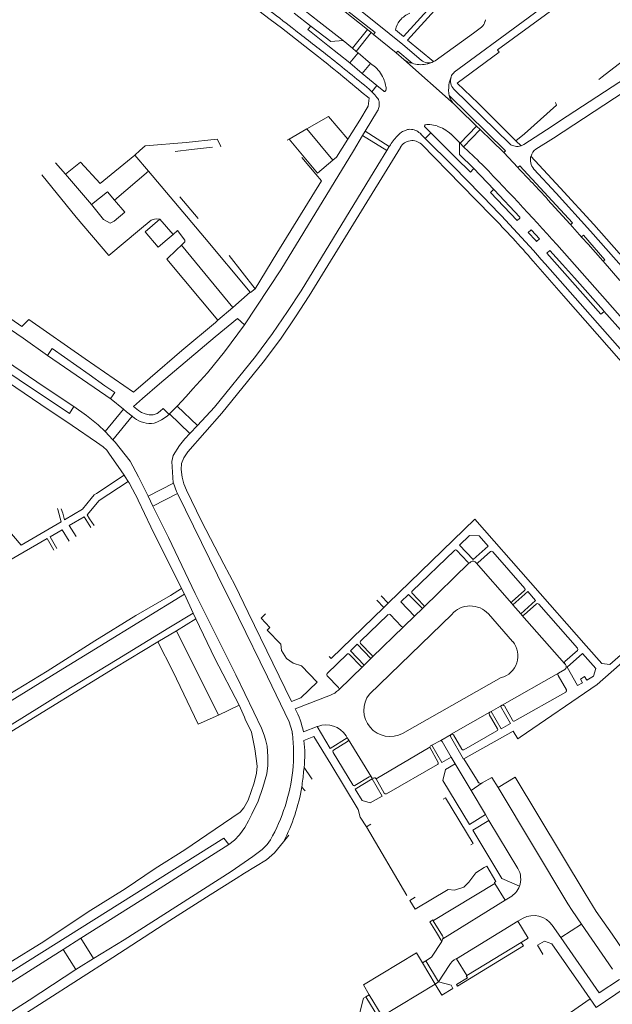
# Model space of a CAD drawing. Extents: x 145000 to 155000, y 457500 to 470000.
# Tile 282 of 548: x 148213 to 148358, y 465138 to 465379. Entities that reach past the tile are written whole.
import ezdxf

# ---------------------------------------------------------------- set-up
doc = ezdxf.new("R2010")
doc.units = 0
doc.header["$LTSCALE"] = 0.2
doc.header["$MEASUREMENT"] = 0
doc.layers.add('kant verharding', color=252, linetype='Continuous', lineweight=0)

msp = doc.modelspace()

# ---------------------------------------------------------------- linework, layer by layer
at = {"layer": 'kant verharding', "lineweight": 0}
for p, q in [((148299.95, 465376.3), (148282.7, 465389.85)), ((148313.59, 465382.67), (148306.88, 465375.34)), ((148284.28, 465377.79), (148280.1, 465381.06)), ((148307.93, 465374.46), (148314.54, 465381.68)), ((148306.01, 465379.22), (148306.11, 465379.35)), ((148327.02, 465379.45), (148326.93, 465378.98)), ((148283.46, 465377.01), (148284.05, 465377.76)), ((148288.35, 465373.12), (148283.46, 465377.01)), ((148284.28, 465377.79), (148289.08, 465374.07)), ((148298.07, 465377.04), (148294.38, 465372.44)), ((148295.31, 465371.66), (148298.99, 465376.3)), ((148298.99, 465376.3), (148298.07, 465377.04)), ((148299.58, 465375.83), (148298.99, 465376.3)), ((148299.58, 465375.83), (148299.95, 465376.3)), ((148299.58, 465375.83), (148305.12, 465371.28)), ((148293.72, 465368.86), (148288.35, 465373.12)), ((148289.08, 465374.07), (148292.08, 465374.35)), ((148292.08, 465374.35), (148294.38, 465372.44)), ((148314.32, 465369.16), (148307.93, 465374.46)), ((148295.76, 465371.29), (148293.72, 465368.86)), ((148294.38, 465372.44), (148295.31, 465371.66)), ((148295.31, 465371.66), (148295.76, 465371.29)), ((148295.76, 465371.29), (148298.83, 465368.72)), ((148305.53, 465371.7), (148305.12, 465371.28)), ((148306.96, 465369.71), (148305.12, 465371.28)), ((148309.08, 465368.75), (148305.53, 465371.7)), ((148296.79, 465366.26), (148293.72, 465368.86)), ((148296.79, 465366.26), (148298.83, 465368.72)), ((148298.83, 465368.72), (148300.01, 465367.83)), ((148306.96, 465369.71), (148319.34, 465358.75)), ((148300.4, 465363.28), (148296.79, 465366.26)), ((148365, 465367.49), (148347.08, 465355.76)), ((148299.16, 465361.78), (148300.4, 465363.28)), ((148299.16, 465361.78), (148299.65, 465361.28)), ((148333, 465348.99), (148319.31, 465362.37)), ((148318.17, 465360.73), (148331.94, 465347.24)), ((148300.55, 465357.1), (148297.53, 465352.07)), ((148288.49, 465355.72), (148283.15, 465352.64)), ((148293.24, 465350.13), (148288.49, 465355.72)), ((148283.15, 465352.64), (148278.8, 465350.12)), ((148283.15, 465352.64), (148289.57, 465345.01)), ((148296.88, 465350.99), (148297.53, 465352.07)), ((148303.41, 465348.31), (148297.53, 465352.07)), ((148312.24, 465350.33), (148311.21, 465351.36)), ((148312.24, 465350.33), (148313.64, 465351.71)), ((148320.63, 465349.27), (148318.5, 465351.41)), ((148324.88, 465353.35), (148320.8, 465349.11)), ((148321.68, 465348.28), (148325.73, 465352.52)), ((148325.73, 465352.52), (148324.88, 465353.35)), ((148278.8, 465350.12), (148278.36, 465349.86)), ((148278.8, 465350.12), (148285.79, 465341.82)), ((148293.24, 465350.13), (148290.45, 465345.75)), ((148296.88, 465350.99), (148302.81, 465347.32)), ((148320.63, 465349.27), (148320.8, 465349.11)), ((148320.66, 465346.36), (148320.63, 465349.27)), ((148320.8, 465349.11), (148321.68, 465348.28)), ((148334.53, 465349.73), (148335.77, 465348.5)), ((148242.2, 465347.33), (148240.96, 465346.24)), ((148243.49, 465348.47), (148242.2, 465347.33)), ((148283.78, 465311.67), (148306.15, 465348.12)), ((148303.41, 465348.31), (148302.81, 465347.32)), ((148325.3, 465344.84), (148321.68, 465348.28)), ((148331.94, 465347.24), (148331.52, 465346.82)), ((148334.97, 465343.16), (148331.52, 465346.82)), ((148221.48, 465344.28), (148223.91, 465341.54)), ((148223.91, 465341.54), (148227.61, 465344.47)), ((148244.27, 465342.26), (148240.96, 465346.24)), ((148285.4, 465341.5), (148281.91, 465345.65)), ((148285.79, 465341.82), (148289.57, 465345.01)), ((148289.57, 465345.01), (148290.45, 465345.75)), ((148319.79, 465345.58), (148323.34, 465342.06)), ((148324.1, 465343), (148320.66, 465346.36)), ((148338.22, 465345.99), (148345.39, 465338.17)), ((148235.96, 465335.17), (148244.27, 465342.26)), ((148323.34, 465342.06), (148324.06, 465342.75)), ((148329.18, 465337.68), (148324.1, 465343)), ((148335.45, 465343.59), (148334.97, 465343.16)), ((148348.4, 465329.56), (148335.45, 465343.59)), ((148223.91, 465341.54), (148230.27, 465334.08)), ((148328.28, 465337.04), (148328.94, 465337.7)), ((148334.82, 465330.18), (148328.28, 465337.04)), ((148335.45, 465330.98), (148329.18, 465337.68)), ((148251.96, 465336.01), (148256.45, 465330.64)), ((148347.85, 465329.24), (148342.28, 465335.36)), ((148247.11, 465330.51), (148243.44, 465327.4)), ((148250.32, 465326.73), (148247.11, 465330.51)), ((148335.45, 465330.75), (148334.82, 465330.18)), ((148348.07, 465329.23), (148348.4, 465329.56)), ((148337.56, 465327.22), (148338.17, 465327.79)), ((148340.31, 465325.65), (148338.36, 465327.8)), ((148350.72, 465326.03), (148347.85, 465329.24)), ((148248.89, 465325.53), (148250.32, 465326.73)), ((148339.61, 465325.02), (148340.31, 465325.65)), ((148351.1, 465326.56), (148350.74, 465326.26)), ((148356.34, 465320.52), (148351.1, 465326.56)), ((148251.14, 465322.98), (148252.36, 465324.09)), ((148265.01, 465308.81), (148252.36, 465324.09)), ((148342.14, 465322.14), (148342.88, 465322.81)), ((148270.48, 465313.43), (148264.07, 465321.58)), ((148355.34, 465307.16), (148342.14, 465322.14)), ((148355.98, 465320.2), (148356.34, 465320.52)), ((148360.07, 465315.47), (148355.98, 465320.2)), ((148267.89, 465304.57), (148276.78, 465318.04)), ((148265.01, 465308.81), (148269.28, 465312.59)), ((148261.3, 465305.69), (148265.01, 465308.81)), ((148360.92, 465302.48), (148356.11, 465307.95)), ((148235.09, 465286.31), (148219.48, 465297.05)), ((148242.83, 465286.48), (148247.02, 465290.08)), ((148235.09, 465286.31), (148238.12, 465283.87)), ((148240.58, 465284.55), (148242.83, 465286.48)), ((148238.12, 465283.87), (148233.67, 465278.37)), ((148238.12, 465283.87), (148238.93, 465283.22)), ((148249.46, 465282.7), (148251.34, 465284.64)), ((148256.29, 465279.88), (148251.34, 465284.64)), ((148240.28, 465282.14), (148235.57, 465276.31)), ((148238.93, 465283.22), (148240.28, 465282.14)), ((148240.36, 465282.07), (148240.28, 465282.14)), ((148249.35, 465282.59), (148249.46, 465282.7)), ((148254.45, 465277.9), (148249.46, 465282.7)), ((148254.45, 465277.9), (148256.29, 465279.88)), ((148233.67, 465278.37), (148235.57, 465276.31)), ((148253.21, 465276.56), (148254.45, 465277.9)), ((148234.73, 465272.82), (148236.82, 465269.81)), ((148236.82, 465269.81), (148238.31, 465267.66)), ((148231.5, 465263.17), (148238.31, 465267.66)), ((148238.31, 465267.66), (148238.6, 465267.24)), ((148238.6, 465267.24), (148239.3, 465266.14)), ((148244.19, 465262.48), (148250.41, 465265.74)), ((148240.34, 465264.24), (148241.64, 465261.76)), ((148244.19, 465262.48), (148245.39, 465260.04)), ((148245.39, 465260.04), (148251.4, 465263.19)), ((148222, 465259.27), (148221.95, 465259.46)), ((148223.22, 465258.3), (148222.88, 465259.44)), ((148222.88, 465256.24), (148222, 465259.27)), ((148223.22, 465258.3), (148223.68, 465256.71)), ((148228.5, 465257.47), (148224.85, 465255.33)), ((148230.17, 465254.84), (148228.5, 465257.47)), ((148229.26, 465257.9), (148229.84, 465256.99)), ((148213.04, 465250.47), (148222.88, 465256.24)), ((148224.85, 465255.33), (148226.54, 465252.58)), ((148229.84, 465256.99), (148230.92, 465255.28)), ((148223.06, 465254.26), (148220.17, 465252.56)), ((148220.17, 465252.56), (148221.82, 465249.69)), ((148224.8, 465251.46), (148223.06, 465254.26)), ((148219.38, 465252.12), (148209.65, 465246.47)), ((148221.08, 465249.25), (148219.38, 465252.12)), ((148309.07, 465239.23), (148319.41, 465249.21)), ((148311.84, 465235.22), (148323.02, 465246.16)), ((148324.67, 465246.24), (148324.73, 465246.16)), ((148333.55, 465236.13), (148324.73, 465246.16)), ((148252.39, 465239.83), (148253.1, 465238.43)), ((148255.24, 465233.81), (148253.1, 465238.43)), ((148301.4, 465238.05), (148303.13, 465236.23)), ((148311.85, 465235.77), (148309.05, 465238.69)), ((148300.33, 465237.01), (148302.08, 465235.22)), ((148302.08, 465235.22), (148303.13, 465236.23)), ((148333.8, 465235.83), (148333.55, 465236.13)), ((148335.71, 465233.67), (148333.8, 465235.83)), ((148339.56, 465236.06), (148336.52, 465233.38)), ((148349.62, 465225.2), (148340.11, 465236.03)), ((148255.24, 465233.81), (148255.95, 465232.41)), ((148279.4, 465212.13), (148268.75, 465233.99)), ((148273.04, 465233.62), (148272.06, 465232.68)), ((148318.76, 465233.48), (148298.55, 465213.92)), ((148303.64, 465233.44), (148306.42, 465230.53)), ((148307.01, 465230.51), (148309.65, 465233.09)), ((148309.65, 465233.09), (148311.54, 465234.92)), ((148311.54, 465234.92), (148311.84, 465235.22)), ((148333.72, 465226.81), (148327.78, 465233.62)), ((148335.71, 465233.67), (148336.01, 465233.32)), ((148346.49, 465221.42), (148336.01, 465233.32)), ((148255.95, 465232.41), (148251.19, 465229.48)), ((148299.22, 465222.99), (148307.01, 465230.51)), ((148246.61, 465226.79), (148251.19, 465229.48)), ((148261.48, 465208.79), (148251.19, 465229.48)), ((148236.02, 465220.35), (148246.61, 465226.79)), ((148288.19, 465218.98), (148293.06, 465223.72)), ((148293.61, 465223.71), (148296.42, 465220.79)), ((148346.54, 465221.93), (148349.61, 465224.62)), ((148347.1, 465220.52), (148350.83, 465223.9)), ((148296.99, 465220.77), (148297.28, 465221.05)), ((148297.28, 465221.05), (148298.88, 465222.65)), ((148298.88, 465222.65), (148299.22, 465222.99)), ((148346.54, 465221.36), (148346.49, 465221.42)), ((148346.67, 465221.17), (148346.54, 465221.36)), ((148290.99, 465215.53), (148288.17, 465218.45)), ((148291.01, 465214.98), (148296.99, 465220.77)), ((148331.13, 465211.18), (148345, 465219.11)), ((148344.89, 465218.5), (148346.92, 465215.02)), ((148345, 465219.11), (148346.51, 465219.95)), ((148306.7, 465204.28), (148330.89, 465217.97)), ((148280.33, 465210.34), (148288.96, 465213.67)), ((148290.96, 465214.92), (148291.01, 465214.98)), ((148346.76, 465214.45), (148334.24, 465207.37)), ((148266.52, 465211.18), (148261.48, 465208.79)), ((148266.52, 465211.18), (148267.84, 465208.26)), ((148330.77, 465210.98), (148331.13, 465211.18)), ((148318.64, 465204.09), (148328.11, 465209.49)), ((148327.99, 465208.94), (148330.01, 465205.42)), ((148328.48, 465209.69), (148328.11, 465209.49)), ((148328.48, 465209.69), (148330.77, 465210.98)), ((148333.68, 465207.5), (148331.7, 465211.03)), ((148267.84, 465208.26), (148268.07, 465207.79)), ((148285.73, 465205.96), (148282.32, 465204.68)), ((148285.87, 465206.01), (148285.73, 465205.96)), ((148316.1, 465202.53), (148318.58, 465204.05)), ((148318.58, 465204.05), (148318.64, 465204.09)), ((148321.2, 465200.42), (148319.17, 465203.95)), ((148329.87, 465204.9), (148321.73, 465200.27)), ((148293.12, 465203.17), (148292.81, 465203.72)), ((148293.3, 465202.86), (148293.12, 465203.17)), ((148299.04, 465193.54), (148293.3, 465202.86)), ((148313.85, 465201.39), (148316.1, 465202.53)), ((148289.61, 465199.62), (148294.48, 465191.63)), ((148300.17, 465193.15), (148313.36, 465200.94)), ((148315.39, 465197.16), (148313.36, 465200.94)), ((148302.71, 465189.5), (148315.26, 465196.62)), ((148319.63, 465196.82), (148318.65, 465198.47)), ((148319.63, 465196.82), (148323.51, 465190.24)), ((148321.76, 465198.01), (148325.21, 465192.44)), ((148282.37, 465194.88), (148282.5, 465195.93)), ((148282.5, 465195.93), (148284.27, 465193.41)), ((148284.27, 465193.41), (148284.52, 465193.04)), ((148294.99, 465191.51), (148298.51, 465193.63)), ((148299.09, 465193.48), (148299.04, 465193.54)), ((148300.17, 465193.15), (148302.17, 465189.64)), ((148323.51, 465190.24), (148326.27, 465192.14)), ((148330.13, 465191), (148334.37, 465193.53)), ((148334.37, 465193.53), (148351.55, 465165.04)), ((148281.93, 465191.17), (148282.44, 465190.56)), ((148282.44, 465190.56), (148282.74, 465190.2)), ((148327.06, 465184.35), (148323.51, 465190.24)), ((148327.9, 465182.95), (148327.06, 465184.35)), ((148327.9, 465182.95), (148335, 465171.16)), ((148297.81, 465181.32), (148298.93, 465182.04)), ((148297.81, 465181.32), (148307.71, 465164.54)), ((148277.45, 465177.71), (148278.74, 465179.32)), ((148314.32, 465158.38), (148329.31, 465167.45)), ((148329.31, 465167.45), (148331.86, 465163.33)), ((148308.47, 465163.27), (148309.77, 465164.09)), ((148309.79, 465161.12), (148308.47, 465163.27)), ((148316.6, 465153.86), (148331.86, 465163.33)), ((148333.13, 465164.12), (148331.86, 465163.33)), ((148350.6, 465157.5), (148348.35, 465160.82)), ((148319.92, 465149), (148335.01, 465158.2)), ((148336.27, 465158.92), (148335.01, 465158.2)), ((148345.58, 465154.2), (148343.45, 465157.22)), ((148350.6, 465157.5), (148345.58, 465154.2)), ((148358.22, 465146.41), (148350.6, 465157.5)), ((148227.65, 465154), (148223.37, 465151.29)), ((148227.65, 465154), (148230.78, 465149.04)), ((148316.33, 465153.24), (148315, 465155.41)), ((148316.6, 465153.86), (148316.33, 465153.24)), ((148345.58, 465154.2), (148354.98, 465140.59)), ((148358.13, 465154.98), (148362.2, 465149.11)), ((148223.37, 465151.29), (148226.48, 465146.37)), ((148322.47, 465144.88), (148335.78, 465152.99)), ((148350.58, 465142.37), (148343.36, 465152.64)), ((148312.37, 465148.5), (148311.54, 465148.01)), ((148315.5, 465143.28), (148312.37, 465148.5)), ((148319.92, 465149), (148322.47, 465144.88)), ((148311.54, 465148.01), (148314.72, 465142.78)), ((148315.5, 465143.28), (148318.1, 465147.33)), ((148354.98, 465140.59), (148359.95, 465143.91)), ((148301.67, 465134.9), (148314.72, 465142.78)), ((148314.72, 465142.78), (148315.5, 465143.28)), ((148316.36, 465140.06), (148314.72, 465142.78)), ((148352.79, 465139.14), (148350.58, 465142.37)), ((148354.23, 465137.04), (148361.38, 465141.86)), ((148297.69, 465139.65), (148298.51, 465140.14)), ((148300.85, 465134.41), (148297.69, 465139.65)), ((148352.79, 465139.14), (148298.41, 465101.93)), ((148298.51, 465140.14), (148301.67, 465134.9)), ((148354.23, 465137.04), (148352.79, 465139.14))]:
    msp.add_line(p, q, dxfattribs=at)
at = {"layer": 'kant verharding', "lineweight": 0, "flags": 128}
for points in [[(148103.28, 465500), (148121.68, 465488.3), (148155.89, 465466.48), (148175.19, 465454.15), (148204.3, 465435.62), (148233.26, 465417.11), (148235.48, 465415.68), (148237.7, 465414.23), (148239.91, 465412.76), (148242.11, 465411.28), (148243.87, 465410.07), (148245.62, 465408.86), (148248.61, 465406.76), (148251.58, 465404.65), (148257.55, 465400.38), (148263.49, 465396.08), (148267.25, 465393.33), (148270.99, 465390.56), (148274.82, 465387.69), (148278.62, 465384.79), (148282.4, 465381.87), (148286.17, 465378.93), (148292.08, 465374.35)], [(148396.7, 465423.8), (148396.83, 465423.54), (148392.61, 465419.71), (148388.33, 465415.92), (148388.5, 465415.76), (148382.86, 465410.92), (148376.3, 465405.57), (148376.25, 465405.69), (148366.75, 465398.21), (148366.82, 465398.13), (148361.86, 465394.43), (148361.42, 465395.01), (148330.02, 465372.01)], [(148225.12, 465414.45), (148230.16, 465411.18), (148234.82, 465408.03), (148239.46, 465404.86), (148244.07, 465401.65), (148248.33, 465398.64), (148251.01, 465396.72), (148253.35, 465395.02), (148258.43, 465391.29), (148263.27, 465387.7), (148267.32, 465384.68), (148271.36, 465381.64), (148274.15, 465379.53), (148276.93, 465377.41), (148280.37, 465374.75), (148283.79, 465372.08)], [(148364.05, 465399.48), (148320.59, 465367.47), (148319.33, 465366.53)], [(148282.49, 465389.23), (148287.48, 465385.42), (148290.65, 465382.94), (148298.07, 465377.04)], [(148295.99, 465381.99), (148300.01, 465378.78), (148303.38, 465376.06), (148306.74, 465373.32), (148311.23, 465369.52)], [(148306.88, 465375.34), (148306.88, 465375.33), (148304.91, 465376.99)], [(148326.09, 465377.63), (148324.1, 465376.18), (148314.68, 465369.38), (148314.51, 465369.27), (148314.32, 465369.16)], [(148354.84, 465364.81), (148355.71, 465365.42), (148369.19, 465375.8), (148375.68, 465366.23), (148381.3, 465358.59), (148387.03, 465363.77)], [(148330.02, 465372.01), (148330.42, 465371.46), (148320.11, 465363.91)], [(148320.11, 465363.91), (148325.23, 465358.93), (148334.53, 465349.73)], [(148366.12, 465365), (148343.71, 465350.41), (148339.44, 465347.69)], [(148298.45, 465360.17), (148296.64, 465361.64), (148295.78, 465362.36)], [(148299.16, 465361.78), (148298.83, 465362.07), (148298.5, 465362.36)], [(148302.58, 465362.16), (148302.56, 465362.05), (148302.51, 465361.96), (148302.45, 465361.9), (148302.38, 465361.87), (148302.3, 465361.84), (148302.22, 465361.84), (148302.14, 465361.86), (148302.07, 465361.91), (148300.4, 465363.28)], [(148293.24, 465350.13), (148296.23, 465354.82), (148298.27, 465358.25), (148298.45, 465360.17)], [(148318.17, 465360.73), (148318.24, 465360.49), (148318.32, 465360.26), (148318.42, 465360.03), (148318.53, 465359.8), (148318.7, 465359.52), (148318.9, 465359.25), (148319.11, 465358.99), (148319.34, 465358.75)], [(148324.88, 465353.35), (148320.43, 465357.67), (148319.34, 465358.75)], [(148334.53, 465349.73), (148336.65, 465351.42), (148344.47, 465358.47), (148344.24, 465359.11)], [(148347.08, 465355.76), (148342.03, 465352.45), (148336.47, 465348.83)], [(148306.92, 465352.11), (148306.67, 465351.97), (148306.43, 465351.82), (148306.04, 465351.5), (148305.66, 465351.16)], [(148312.38, 465353.67), (148312.26, 465353.61), (148312.14, 465353.53), (148312.11, 465353.41), (148312.11, 465353.28), (148312.11, 465353.26)], [(148312.11, 465353.26), (148312.15, 465353.19), (148313.64, 465351.71)], [(148313.64, 465351.71), (148318.41, 465346.95), (148319.79, 465345.58)], [(148331.52, 465346.82), (148328.63, 465349.68), (148325.73, 465352.52)], [(148243.49, 465348.47), (148253.55, 465349.29), (148261.17, 465350.09), (148262.08, 465348.37), (148261.94, 465348.35)], [(148276.78, 465318.04), (148294.65, 465347.28), (148296.88, 465350.99)], [(148311.31, 465348.89), (148321.08, 465338.88), (148328.57, 465331.25)], [(148325.91, 465336.52), (148319.08, 465343.46), (148312.24, 465350.33)], [(148250.87, 465347.07), (148254.86, 465347.62), (148260.05, 465348.16)], [(148281.77, 465312.93), (148300.65, 465343.74), (148302.81, 465347.32)], [(148303.7, 465348.76), (148303.53, 465348.52), (148303.41, 465348.31)], [(148227.61, 465344.47), (148232.43, 465339.25), (148240.96, 465346.24)], [(148244.27, 465342.26), (148258.05, 465326.01), (148269.28, 465312.59)], [(148384.01, 465292.16), (148367.32, 465311.19), (148352.87, 465327.53), (148344.38, 465336.91), (148338.95, 465342.8)], [(148218.09, 465341.4), (148226.56, 465331), (148234.54, 465321.54), (148242.05, 465327.9)], [(148270.48, 465313.43), (148275.77, 465322.13), (148286.74, 465339.91), (148285.4, 465341.5)], [(148235.96, 465335.17), (148234.2, 465337.24), (148230.27, 465334.08)], [(148345.39, 465338.17), (148353.67, 465329.15), (148371.08, 465309.44), (148383.32, 465295.41)], [(148230.27, 465334.08), (148233.25, 465330.42), (148234.86, 465329.53), (148235.85, 465330.01), (148238.51, 465332.18), (148235.96, 465335.17)], [(148186.02, 465332.95), (148193.48, 465324.34), (148206.86, 465308.46), (148213.18, 465304.17), (148214.94, 465305.83), (148228.72, 465296.19), (148240.64, 465288.06)], [(148242.05, 465327.9), (148244.93, 465330.25), (148245.73, 465330.48), (148246.26, 465330.59), (148247.11, 465330.51)], [(148243.44, 465327.4), (148246.64, 465323.62), (148248.89, 465325.53)], [(148252.36, 465324.09), (148253.23, 465324.97), (148253.2, 465325.3), (148251.43, 465327.69), (148250.32, 465326.73)], [(148339.61, 465325.02), (148339.37, 465325.29), (148337.56, 465327.22)], [(148350.72, 465326.03), (148352.23, 465324.34), (148355.83, 465320.27), (148355.98, 465320.2)], [(148162.45, 465322.44), (148172.16, 465315.65), (148189.58, 465304.03), (148209.63, 465290.58), (148217.82, 465285), (148225.59, 465279.87), (148231.49, 465275.78)], [(148261.3, 465305.69), (148248.76, 465320.66), (148251.14, 465322.98)], [(148342.88, 465322.81), (148345.96, 465319.39), (148348.93, 465316.07), (148356.04, 465308.08), (148356.11, 465307.95)], [(148423.52, 465234.69), (148394.18, 465268.14), (148370.67, 465294.78), (148344.54, 465324.27)], [(148172.45, 465320.64), (148171.16, 465318.95), (148196.56, 465301.8), (148212.55, 465291.05), (148224.87, 465282.82), (148225.98, 465284.48)], [(148338.76, 465320.22), (148346.19, 465311.69), (148373.97, 465280.14), (148386.34, 465265.95), (148396.02, 465254.84)], [(148423.05, 465225.26), (148421.95, 465226.54), (148419.74, 465229.43), (148417.5, 465232.3), (148415.24, 465235.14), (148412.94, 465237.97), (148411.85, 465239.29), (148410.74, 465240.6), (148409.62, 465241.9), (148408.48, 465243.18), (148398.2, 465255.09), (148386.3, 465268.75), (148364.35, 465293.81), (148341.72, 465319.52)], [(148256.29, 465279.88), (148260.47, 465284.39), (148270.58, 465296.83), (148274.78, 465302.42), (148278.41, 465307.81), (148281.77, 465312.93)], [(148269.28, 465312.59), (148269.36, 465312.49), (148270.48, 465313.43)], [(148253.96, 465273.36), (148262.28, 465282.86), (148272.45, 465295.37), (148276.71, 465301.04), (148280.39, 465306.5), (148283.78, 465311.67)], [(148202.06, 465309.02), (148213.55, 465301.27), (148219.48, 465297.05)], [(148356.11, 465307.95), (148356.11, 465307.87), (148356.09, 465307.79), (148355.34, 465307.16)], [(148267.89, 465304.57), (148266.11, 465306.14), (148260.68, 465301.62), (148247.02, 465290.08)], [(148260.71, 465305.15), (148261.13, 465305.55), (148261.3, 465305.69)], [(148225.98, 465284.48), (148218.64, 465289.31), (148198.02, 465303.34)], [(148240.64, 465288.06), (148244.67, 465291.57), (148252.45, 465298.23), (148260.71, 465305.15)], [(148255.2, 465288.82), (148258.75, 465292.77), (148262.94, 465297.93), (148267.89, 465304.57)], [(148219.48, 465297.05), (148220.6, 465298.76), (148229.75, 465292.39), (148233.58, 465289.61), (148236.06, 465287.97)], [(148255.2, 465288.82), (148253.53, 465286.97), (148251.34, 465284.64)], [(148236.06, 465287.97), (148235.04, 465286.57), (148235.01, 465286.43), (148235.09, 465286.31)], [(148225.98, 465284.48), (148229.1, 465282.3), (148231.97, 465280.02), (148233.67, 465278.37)], [(148249.35, 465282.59), (148247.89, 465284), (148247.2, 465283.38), (148246.42, 465282.81), (148245.44, 465282.51), (148244.45, 465282.47), (148243.48, 465282.72), (148242.56, 465283.07), (148241.86, 465283.52), (148240.58, 465284.55)], [(148249.35, 465282.59), (148248.67, 465281.96), (148247.52, 465281.25), (148246.31, 465280.65), (148245.67, 465280.44), (148245, 465280.36)], [(148250.32, 465272.51), (148251.9, 465274.97), (148253.21, 465276.56)], [(148231.49, 465275.78), (148233.14, 465274.64), (148234.05, 465273.77), (148234.73, 465272.82)], [(148235.57, 465276.31), (148236.08, 465275.76), (148239.77, 465271.11), (148241.85, 465267.29), (148244.19, 465262.48)], [(148250.41, 465265.74), (148250.39, 465265.8), (148250.26, 465267.12), (148250.05, 465271.03), (148250.32, 465272.51)], [(148252.97, 465265.54), (148252.59, 465267.16), (148252.3, 465269.02), (148252.36, 465270.49), (148252.95, 465271.95), (148253.96, 465273.36)], [(148239.3, 465266.14), (148232.21, 465261.47), (148229.26, 465257.9)], [(148239.3, 465266.14), (148239.54, 465265.77), (148240.34, 465264.24)], [(148251.4, 465263.19), (148251.19, 465263.62), (148250.41, 465265.74)], [(148262.78, 465245.83), (148257.27, 465256.38), (148253.66, 465263.99), (148252.97, 465265.54), (148252.97, 465265.54)], [(148223.68, 465256.71), (148228.06, 465259.29), (148230.23, 465261.93)], [(148230.23, 465261.93), (148230.97, 465262.82), (148231.5, 465263.17)], [(148266.36, 465232.71), (148261.22, 465243.09), (148251.4, 465263.19)], [(148213.04, 465250.47), (148205.41, 465259.35), (148206.83, 465261.39)], [(148241.64, 465261.76), (148241.77, 465261.51), (148244.87, 465254.97), (148252.39, 465239.83)], [(148245.39, 465260.04), (148249.24, 465252.37), (148255.78, 465238.65), (148265.73, 465218.64), (148270.13, 465209.53), (148272.01, 465205.54), (148272.7, 465203.89), (148273.06, 465202.82), (148273.4, 465201.19), (148273.59, 465198.66), (148273.61, 465196.39), (148273.32, 465194.33), (148272.4, 465191.04), (148271.22, 465187.66), (148269.69, 465184.44), (148268.83, 465182.85)], [(148303.13, 465236.23), (148324.41, 465256.88), (148351.8, 465225.75)], [(148323.09, 465252.85), (148325.46, 465252.76), (148327.67, 465250.25), (148324.03, 465246.98), (148320.65, 465250.51), (148323.09, 465252.85)], [(148319.96, 465249.23), (148322.73, 465246.33), (148322.86, 465246.21), (148323.02, 465246.16)], [(148333.62, 465236.69), (148336.66, 465239.39), (148336.77, 465239.63), (148336.69, 465239.88), (148328.81, 465248.87), (148328.55, 465248.98), (148328.28, 465248.9), (148325.17, 465246.16), (148324.95, 465246.08), (148324.73, 465246.16)], [(148268.75, 465233.99), (148265.56, 465240.55), (148262.78, 465245.83)], [(148323.02, 465246.16), (148323.18, 465246.19), (148323.31, 465246.27)], [(148367.37, 465239.76), (148368.61, 465240.68), (148369.65, 465238.99), (148374.29, 465233.74), (148354.45, 465216.26), (148335.55, 465203.38)], [(148253.1, 465238.43), (148232.38, 465225.69), (148222.17, 465219.49), (148197.24, 465204.12)], [(148252.39, 465239.83), (148249.7, 465238.15), (148241.16, 465233.21), (148231.14, 465226.98), (148219.39, 465219.59), (148208.13, 465212.68), (148200.36, 465207.98)], [(148309.65, 465233.09), (148306.28, 465236.6), (148308.16, 465238.42), (148311.54, 465234.92)], [(148335.71, 465233.67), (148339.36, 465236.94), (148337.48, 465239.09), (148333.8, 465235.83)], [(148357.56, 465221.17), (148364.19, 465227.03), (148363.52, 465227.81), (148364.42, 465228.62), (148365.09, 465227.79), (148371.09, 465233.07), (148371.18, 465235.21), (148368.53, 465238.22), (148367.44, 465239.68)], [(148181.08, 465184.1), (148180.24, 465185.52), (148180.23, 465186.1), (148180.62, 465187.43), (148181.47, 465188.66), (148182.16, 465189.22), (148201.92, 465201.1), (148213.15, 465208.01), (148225.13, 465215.48), (148236.58, 465222.42), (148249.26, 465230.22), (148255.24, 465233.81)], [(148288.63, 465223.18), (148289.18, 465222.71), (148302.08, 465235.22)], [(148299.17, 465223.49), (148296.38, 465226.38), (148296.28, 465226.65), (148296.39, 465226.92), (148303.1, 465233.43)], [(148255.95, 465232.41), (148260.58, 465222.66), (148266.52, 465211.18)], [(148266.36, 465232.71), (148273.49, 465218.16), (148278.8, 465207.15), (148279.55, 465204.72)], [(148272.06, 465232.68), (148271.93, 465232.55), (148274.08, 465230.27), (148273.4, 465229.65), (148276.77, 465226.16), (148276.95, 465224.62), (148278.15, 465222.64), (148279.85, 465221.5), (148281.87, 465220.9), (148285.73, 465216.9), (148281.74, 465213.02), (148279.4, 465212.13)], [(148246.61, 465226.79), (148250.24, 465219.58), (148256.52, 465206.56), (148261.48, 465208.79)], [(148297.28, 465221.05), (148293.88, 465224.57), (148295.52, 465226.15), (148298.88, 465222.65)], [(148351.8, 465225.75), (148355.59, 465221.45), (148357.56, 465221.17)], [(148350.83, 465223.9), (148354.11, 465220.19), (148353.6, 465218.3)], [(148198.83, 465167.36), (148190.02, 465181.79), (148185.36, 465189.29), (148236.02, 465220.35)], [(148353.6, 465218.3), (148351.92, 465217.34), (148351.39, 465218.24), (148350.38, 465217.64), (148350.89, 465216.73), (148349.64, 465216.05), (148347.1, 465220.52)], [(148328.48, 465209.69), (148330.91, 465205.41), (148333.22, 465206.73), (148330.77, 465210.98)], [(148268.07, 465207.79), (148269.62, 465204.62), (148270.4, 465200.47), (148270.77, 465198.12), (148270.96, 465196.27), (148270.79, 465194.54), (148270.21, 465192.16), (148268.79, 465187.89), (148267.7, 465186.06), (148266.84, 465184.97)], [(148285.73, 465205.96), (148288.93, 465200.62), (148293.12, 465203.17)], [(148318.58, 465204.05), (148318.43, 465203.83), (148318.45, 465203.56), (148321.66, 465197.93), (148321.76, 465198.01)], [(148335.55, 465203.38), (148334.95, 465202.96), (148333.86, 465204.87), (148321.76, 465198.01)], [(148282.44, 465202.58), (148284.91, 465203.53), (148289.03, 465196.75)], [(148293.3, 465202.86), (148293.39, 465202.57), (148293.19, 465202.31), (148289.73, 465200.14)], [(148318.65, 465198.47), (148316.37, 465202.33), (148316.1, 465202.53)], [(148313.36, 465200.94), (148313.57, 465201.24), (148313.85, 465201.39)], [(148313.85, 465201.39), (148316.32, 465197.15), (148318.65, 465198.47)], [(148289.03, 465196.75), (148295.81, 465185.59), (148296.3, 465183.7), (148297.81, 465181.32)], [(148319.63, 465196.82), (148317.25, 465195.47), (148316.61, 465192.73), (148323.12, 465181.95), (148327.06, 465184.35)], [(148299.24, 465193.15), (148301.69, 465188.88), (148298.74, 465187.25), (148296.78, 465187.81), (148295.03, 465190.61), (148299.24, 465193.15)], [(148330.13, 465191), (148328.64, 465193.49), (148326.27, 465192.14)], [(148330.13, 465191), (148347.25, 465162.49), (148348.35, 465160.82)], [(148323.44, 465176.92), (148324.02, 465177.27), (148317.24, 465188.48), (148316.63, 465188.16)], [(148266.84, 465184.97), (148258.6, 465179.41), (148253.2, 465175.69), (148245.95, 465171.13), (148238.53, 465166.15), (148229.47, 465160.48), (148218.59, 465153.24), (148209.85, 465147.8), (148199.34, 465141.02), (148174.23, 465125.29), (148167.06, 465120.92), (148153.59, 465112.34), (148132.47, 465099.02), (148125.28, 465094.66)], [(148268.83, 465182.85), (148267.92, 465181.17), (148266.68, 465179.36), (148265.44, 465178.05), (148263.99, 465176.99)], [(148335.37, 465166.78), (148331.05, 465168.65), (148323.96, 465180.53), (148327.9, 465182.95)], [(148132.53, 465094.49), (148131.49, 465096.2), (148262.81, 465178.6), (148263.99, 465176.99)], [(148277.45, 465177.71), (148275.22, 465174.94), (148273.26, 465173.3), (148267.85, 465169.98), (148265.81, 465168.67), (148259.41, 465164.67), (148249.5, 465158.34), (148235.51, 465149.28), (148201.69, 465127.69), (148197.98, 465125.24), (148190.46, 465120.6), (148179.63, 465113.82), (148169.19, 465107.21), (148158.56, 465100.6), (148144.53, 465092.45), (148136.5, 465087.17)], [(148230.78, 465149.04), (148238.3, 465153.66), (148264.6, 465170.41), (148269.95, 465174.08), (148272.24, 465175.8), (148273.45, 465177.03), (148274.24, 465178.19)], [(148263.99, 465176.99), (148256.4, 465172.23), (148244.42, 465164.59), (148227.65, 465154)], [(148326.74, 465171.35), (148324.69, 465170.1), (148322.92, 465167.77), (148321.69, 465166.56), (148319.41, 465165.81), (148317.92, 465165.98), (148309.79, 465161.12)], [(148329.31, 465167.45), (148329.24, 465167.72), (148329.57, 465167.93), (148327.34, 465171.72), (148326.74, 465171.35)], [(148351.55, 465165.04), (148354.26, 465160.56), (148358.13, 465154.98)], [(148315, 465155.41), (148313.38, 465158.08), (148314.2, 465158.52), (148314.32, 465158.38)], [(148314.32, 465158.38), (148314.23, 465158.33), (148316.5, 465154.64), (148316.62, 465154.26), (148316.6, 465153.86)], [(148335.01, 465158.2), (148337.49, 465154.03), (148335.78, 465152.99)], [(148316.33, 465153.24), (148313.75, 465149.38), (148312.37, 465148.5)], [(148343.36, 465152.64), (148341.54, 465153.34), (148339.82, 465152.28)], [(148223.37, 465151.29), (148205.3, 465139.88), (148179.5, 465123.88), (148166.48, 465115.6), (148142, 465100.26), (148132.53, 465094.49)], [(148335.78, 465152.99), (148336.35, 465152.14), (148320.14, 465142.25), (148319.9, 465142.65), (148322.59, 465144.3), (148322.31, 465144.76), (148322.47, 465144.88)], [(148339.82, 465152.28), (148341.14, 465150.15), (148341.04, 465150.05)], [(148226.48, 465146.37), (148227.09, 465146.77), (148230.78, 465149.04)], [(148311.54, 465148.01), (148310.1, 465150.43), (148297.06, 465142.58), (148298.51, 465140.14)], [(148148.97, 465097.56), (148163.02, 465106.14), (148169.2, 465109.87), (148173.55, 465112.65), (148179.83, 465116.52), (148189.84, 465122.8), (148215.02, 465138.85), (148226.48, 465146.37)], [(148315.5, 465143.28), (148318.58, 465142.52), (148319.05, 465141.72), (148316.36, 465140.06)], [(148297.69, 465139.65), (148297.08, 465139.28), (148294.23, 465128.11), (148263.48, 465109.55)]]:
    msp.add_lwpolyline(points, dxfattribs=at)
at = {"layer": 'kant verharding', "lineweight": 0}
for centre, radius, start, end in [((147417.72, 464257.8), 1412.94, 52.37121, 53.00191), ((147871.27, 464846.49), 669.79, 51.43706, 52.35307), ((147808.75, 464768.33), 769.89, 50.49577, 51.42472), ((148309.85, 465373.25), 4.57, 230.879, 260.3189), ((148311.21, 465375.3), 6.89, 251.9887, 279.8524), ((148313.05, 465371.68), 2.83, 229.9467, 296.812), ((148311.2, 465375.29), 6.88, 279.8999, 296.9345), ((148321.32, 465364.45), 2.88, 133.8897, 160.4579), ((148326, 465362.36), 8, 172.0733, 191.7436), ((148325.99, 465362.37), 7.99, 157.6306, 172.1333), ((148313.08, 465350.98), 2.78, 83.5161, 104.5102), ((148312.41, 465345.07), 8.73, 71.7323, 83.5153), ((148309.37, 465346.76), 5.88, 105.944, 114.5442), ((148309.35, 465346.84), 5.8, 102.3724, 106.0028), ((148308.6, 465350.27), 2.28, 82.578, 102.3821), ((148308.41, 465348.72), 3.85, 63.0696, 82.808), ((148308.37, 465348.65), 3.93, 43.6499, 62.9925), ((148312.21, 465344.48), 9.35, 59.7063, 71.6829), ((148312.17, 465344.4), 9.44, 47.9341, 59.7951), ((148314.76, 465341.71), 13.12, 140.698, 147.4702), ((148314.69, 465341.74), 13.05, 133.8211, 140.6263), ((148341.36, 465345.04), 3.27, 125.8652, 163.1739), ((147897.33, 464925.17), 599.39, 41.74617, 44.43955), ((148323.91, 465342.9), 0.212, 313.703, 27.8869), ((148046.48, 465066.01), 400.06, 42.3205, 43.8519), ((148042.85, 465057.54), 397.43, 41.2368, 44.5833), ((148347.96, 465329.35), 0.156, 224.7902, 313.633), ((148350.84, 465326.13), 0.158, 129.44, 220.9488), ((148311.55, 465235.49), 0.405, 317.3503, 42.2299), ((148323.33, 465229.54), 6.04, 42.5229, 139.229), ((148339.82, 465235.73), 0.421, 46.5264, 127.613), ((148306.72, 465230.82), 0.419, 224.1444, 313.1231), ((148329.53, 465223.28), 5.48, 284.3662, 40.0791), ((148298.93, 465223.22), 0.366, 321.0733, 48.6605), ((148349.27, 465224.91), 0.446, 318.8571, 39.5543), ((148296.72, 465221.06), 0.405, 222.4911, 312.9197), ((148346.06, 465220.63), 0.814, 352.2538, 41.2909), ((148345.35, 465218.73), 0.516, 133.4611, 206.4472), ((148346.06, 465220.63), 0.814, 303.1928, 352.2936), ((148286.86, 465219.21), 5.92, 290.7152, 313.6869), ((148290.7, 465215.24), 0.405, 319.8558, 44.9596), ((148303.63, 465209.95), 6.45, 141.9404, 298.4945), ((148331.33, 465210.8), 0.431, 32.0195, 117.1427), ((148261.52, 465200.55), 21.21, 11.222, 27.5004), ((148328.32, 465209.16), 0.388, 121.9046, 213.1273), ((148287.92, 465200.54), 5.84, 33.0779, 110.4542), ((148318.83, 465203.72), 0.414, 32.9972, 116.2553), ((148253.74, 465198.99), 28.93, 353.929, 7.1387), ((148289.96, 465199.81), 0.405, 126.2024, 208.4369), ((148315.09, 465196.94), 0.368, 298.2991, 35.7893), ((148238.38, 465198.25), 44.12, 350.7672, 355.6251), ((148299.81, 465193.02), 0.386, 20.8357, 124.208), ((148325.87, 465192.77), 0.744, 206.4999, 302.4353), ((148238.13, 465198.27), 44.37, 332.3982, 350.7907), ((148294.8, 465191.82), 0.365, 210.8166, 301.91), ((148302.52, 465189.87), 0.416, 213.7735, 296.7923), ((148338.89, 465153.97), 5.6, 35.4482, 117.8574)]:
    msp.add_arc(centre, radius, start, end, dxfattribs=at)
at = {"layer": 'kant verharding', "lineweight": 0, "extrusion": (0, 0, -1)}
for centre, radius, start, end in [((-148310.77, 465375.26), 6.2, 41.2659, 68.1671), ((-148284.18, 465377.65), 0.172, 41.0184, 125.5908), ((-148310.23, 465375.76), 5.46, 12.9415, 39.2181), ((-148324.66, 465379.45), 2.31, 191.5838, 231.7919), ((-148034.05, 465051.67), 406.25, 127.9349, 130.1109), ((-148293.42, 465361.1), 9.42, 134.4335, 146.4179), ((-148293.37, 465361.08), 9.47, 146.4435, 158.3678), ((-148295.07, 465361.75), 7.64, 158.3764, 170.4107), ((-148321.33, 465364.44), 2.89, 314.3301, 19.6367), ((-148290.91, 465353.11), 11.96, 136.9039, 144.4039), ((-148300.41, 465362.65), 2.23, 170.3107, 192.732), ((-148299.47, 465359.22), 1.45, 144.2665, 165.9034), ((-148297.57, 465358.74), 3.41, 165.7922, 187.2522), ((-148297.57, 465358.74), 3.41, 189.8347, 208.7502), ((-148297.73, 465358.73), 3.24, 187.4428, 190.1073), ((-148309.04, 465346.43), 3.35, 30.3686, 132.7131), ((-148334.84, 465351.33), 2.98, 251.7624, 308.1311), ((-148334.82, 465351.39), 3.04, 237.0731, 251.6556), ((-148341.36, 465345.03), 3.29, 317.3404, 16.936), ((-148329.05, 465337.55), 0.184, 54.221, 135.346), ((-148145.08, 465151.55), 256.83, 135.5982, 138.9477), ((-148335.3, 465330.87), 0.186, 143.2419, 220.2145), ((-148338.27, 465327.72), 0.123, 39.245, 136.3977), ((-148244.81, 465286.97), 6.62, 290.2503, 312.1771), ((-148244.81, 465286.98), 6.62, 268.3817, 290.2809), ((-148319.7, 465248.93), 0.407, 44.7604, 130.9058), ((-148323.98, 465245.64), 0.915, 43.3082, 139.2229), ((-148309.32, 465238.95), 0.373, 316.0527, 48.8341), ((-148333.85, 465236.38), 0.392, 320.3925, 53.8824), ((-148303.37, 465233.13), 0.413, 48.2033, 130.1024), ((-148336.24, 465233.59), 0.352, 217.1152, 309.2801), ((-148293.33, 465223.49), 0.356, 41.2745, 142.4744), ((-148346.81, 465221.65), 0.39, 323.8925, 47.5725), ((-148288.42, 465218.7), 0.358, 314.4516, 50.7048), ((-148346.48, 465214.84), 0.472, 156.8898, 234.7888), ((-148334.02, 465207.71), 0.402, 237.0347, 329.4577), ((-148235.27, 465198.35), 44.73, 171.8139, 172.4307), ((-148242.21, 465199.34), 37.73, 172.5358, 186.3805), ((-148329.71, 465205.23), 0.36, 146.6337, 244.5613), ((-148321.54, 465200.61), 0.395, 241.2035, 331.3907), ((-148235.7, 465199.95), 44.26, 186.2305, 209.4494), ((-148298.73, 465193.31), 0.395, 56.0791, 142.6367), ((-148299.4, 465193.63), 0.35, 236.6584, 334.2148), ((-148330.56, 465168.58), 5.14, 149.8514, 200.5217), ((-148330.57, 465168.56), 5.12, 200.3737, 240.0777), ((-148322.25, 465144.63), 4.96, 33.0928, 61.9603)]:
    msp.add_arc(centre, radius, start, end, dxfattribs=at)

doc.saveas('drawing.dxf')
